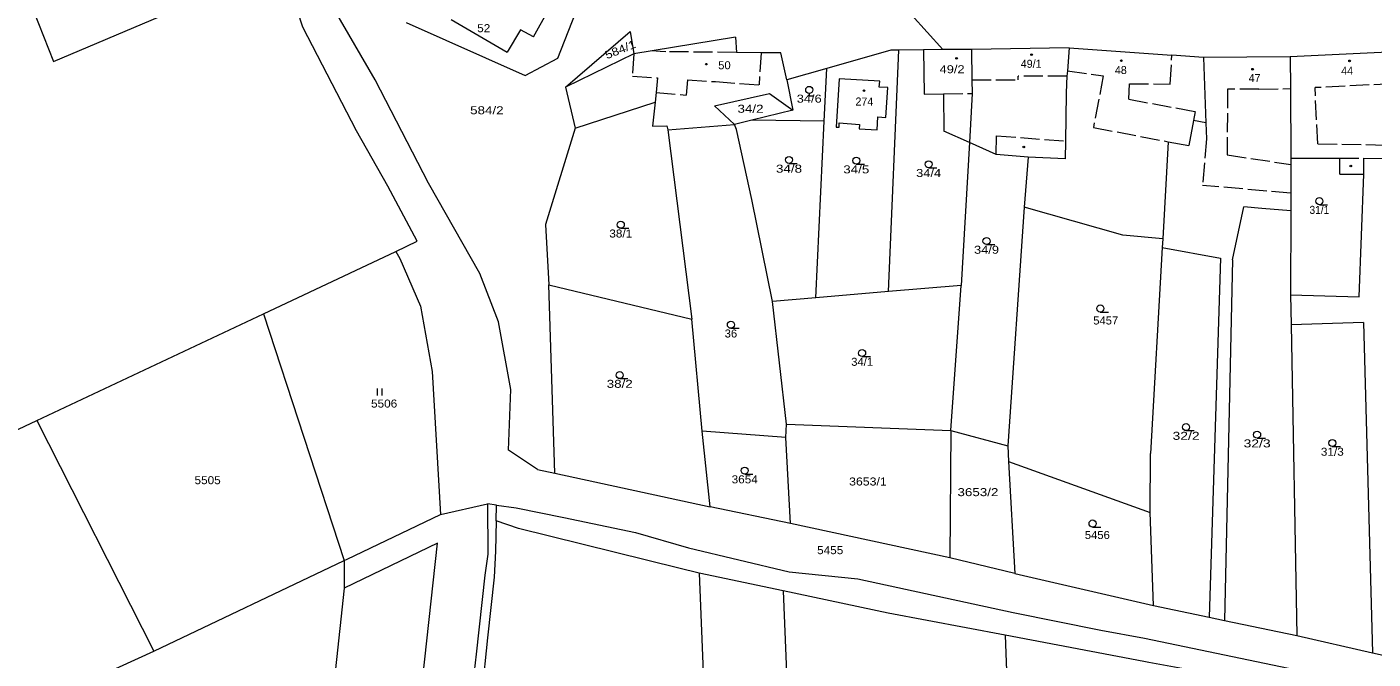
# Model space of a CAD drawing. Extents: x -590528 to -586543, y -1119609 to -1116685.
# Drawn here: x -589321.5 to -589035.6, y -1118724 to -1118589.8 of the extents above; entities that cross this region are included whole.
import ezdxf
from ezdxf.enums import TextEntityAlignment as Align

# ---------------------------------------------------------------- set-up
doc = ezdxf.new("R2010")
doc.units = 0
doc.header["$LTSCALE"] = 0.68
doc.linetypes.add('LONG_DASHED', pattern=[7.5, 6, -1.5])
for name, color, linetype, lineweight in [('1', 7, 'Continuous', 13), ('2', 7, 'LONG_DASHED', 13), ('3', 7, 'Continuous', 13), ('6', 7, 'Continuous', 13)]:
    doc.layers.add(name, color=color, linetype=linetype, lineweight=lineweight)

msp = doc.modelspace()

# ---------------------------------------------------------------- linework, layer by layer
at = {"layer": '1'}
for p, q in [((-589143.49, -1118576.26), (-589127.02, -1118594.64)), ((-589247.54, -1118601.02), (-589256.21, -1118586.19)), ((-589240.99, -1118588.88), (-589215.68, -1118600.1)), ((-589231.46, -1118588.24), (-589219.54, -1118595.2)), ((-589213.92, -1118591.95), (-589210.86, -1118586.33)), ((-589208.81, -1118596.45), (-589205, -1118586.86)), ((-589251.52, -1118611.88), (-589262.93, -1118589.84)), ((-589216.74, -1118590.41), (-589219.54, -1118595.2)), ((-589213.92, -1118591.95), (-589216.74, -1118590.41)), ((-589207.16, -1118602.63), (-589193.44, -1118590.77)), ((-589193.44, -1118590.77), (-589192.62, -1118595.54)), ((-589171.07, -1118591.99), (-589188.75, -1118594.9)), ((-589171.07, -1118591.99), (-589170.8, -1118595.23)), ((-589138.04, -1118594.74), (-589151.65, -1118598.61)), ((-589138.53, -1118646.02), (-589136.31, -1118594.72)), ((-589136.31, -1118594.72), (-589138.04, -1118594.74)), ((-589131.11, -1118594.68), (-589136.31, -1118594.72)), ((-589100.16, -1118594.24), (-589100.54, -1118599.12)), ((-589100.16, -1118594.24), (-589078.33, -1118595.84)), ((-589215.68, -1118600.1), (-589208.81, -1118596.45)), ((-589192.62, -1118595.54), (-589207.16, -1118602.63)), ((-589188.75, -1118594.9), (-589192.62, -1118595.54)), ((-589160.16, -1118601.04), (-589161.41, -1118595.32)), ((-589071.62, -1118596.34), (-589078.33, -1118595.84)), ((-589053.23, -1118596.15), (-589071.62, -1118596.34)), ((-589071.62, -1118596.34), (-589071.13, -1118610.15)), ((-589053.23, -1118596.15), (-589053.18, -1118602.89)), ((-589151.65, -1118598.61), (-589160.16, -1118601.04)), ((-589152.18, -1118609.8), (-589151.65, -1118598.61)), ((-589207.16, -1118602.63), (-589205.07, -1118611.28)), ((-589160.16, -1118601.04), (-589158.87, -1118607.47)), ((-589053.18, -1118602.89), (-589053.08, -1118617.7)), ((-589175.52, -1118606.58), (-589163.82, -1118603.96)), ((-589163.82, -1118603.96), (-589158.87, -1118607.47)), ((-589126.86, -1118604.01), (-589126.75, -1118611.93)), ((-589120.76, -1118603.92), (-589121.36, -1118614.36)), ((-589171.22, -1118610.51), (-589175.52, -1118606.58)), ((-589188.64, -1118610.91), (-589185.6, -1118610.83)), ((-589185.44, -1118611.69), (-589180.33, -1118651.9)), ((-589170.83, -1118611.57), (-589171.22, -1118610.51)), ((-589152.18, -1118609.8), (-589167.54, -1118609.6)), ((-589153.98, -1118647.35), (-589152.18, -1118609.8)), ((-589121.36, -1118614.36), (-589126.75, -1118611.93)), ((-589073.75, -1118609.66), (-589074.77, -1118615.01)), ((-589071.13, -1118610.15), (-589073.75, -1118609.66)), ((-589121.36, -1118614.36), (-589123.08, -1118644.71)), ((-589079.13, -1118614.18), (-589080.3, -1118634.84)), ((-589079.13, -1118614.18), (-589074.77, -1118615.01)), ((-589053.08, -1118617.7), (-589042.69, -1118617.68)), ((-589042.69, -1118621.08), (-589042.69, -1118617.68)), ((-589042.69, -1118621.08), (-589037.55, -1118621.1)), ((-589038.54, -1118647.15), (-589037.55, -1118621.1)), ((-589065.48, -1118639.26), (-589063.05, -1118628.05)), ((-589080.3, -1118634.84), (-589088.73, -1118634.02)), ((-589080.4, -1118636.65), (-589068, -1118638.91)), ((-589068, -1118638.91), (-589070.45, -1118715.16)), ((-589065.48, -1118639.26), (-589067.14, -1118715.85)), ((-589209.41, -1118684.55), (-589210.71, -1118644.55)), ((-589210.71, -1118644.55), (-589180.33, -1118651.9)), ((-589123.08, -1118644.71), (-589138.53, -1118646.02)), ((-589125.28, -1118675.5), (-589123.08, -1118644.71)), ((-589160.2, -1118674.16), (-589163.16, -1118648.13)), ((-589053.16, -1118646.7), (-589038.54, -1118647.15)), ((-589037.67, -1118652.57), (-589053.04, -1118653.08)), ((-589037.67, -1118652.57), (-589035.7, -1118722.7)), ((-589319.45, -1118673.42), (-589294.6, -1118722.4)), ((-589160.2, -1118674.16), (-589125.28, -1118675.5)), ((-589160.33, -1118677.01), (-589178.09, -1118675.67)), ((-589125.28, -1118675.5), (-589125.5, -1118702.56)), ((-589125.28, -1118675.5), (-589113.21, -1118678.76)), ((-589113.21, -1118678.76), (-589113.03, -1118682.06)), ((-589082.97, -1118692.92), (-589082.88, -1118680.41)), ((-589113.03, -1118682.06), (-589082.97, -1118692.92)), ((-589113.03, -1118682.06), (-589111.69, -1118705.88)), ((-589159.34, -1118695.28), (-589176.44, -1118691.71)), ((-589082.23, -1118712.7), (-589082.97, -1118692.92)), ((-589125.5, -1118702.56), (-589159.34, -1118695.28)), ((-589254.18, -1118703.14), (-589254.18, -1118708.99)), ((-589111.69, -1118705.88), (-589125.5, -1118702.56)), ((-589178.74, -1118705.81), (-589171.69, -1118885.67)), ((-589111.69, -1118705.88), (-589082.23, -1118712.7)), ((-589160.9, -1118709.58), (-589153.9, -1118888.22)), ((-589067.14, -1118715.85), (-589051.84, -1118719.05)), ((-589113.78, -1118718.99), (-589106.81, -1118896.9))]:
    msp.add_line(p, q, dxfattribs=at)
for points in [[(-589320.16, -1118586.37), (-589315.9, -1118597.15), (-589268.88, -1118577.2), (-589272.41, -1118570.43)], [(-589262.93, -1118589.84), (-589264.1, -1118586.37), (-589268.88, -1118577.2)], [(-589100.16, -1118594.24), (-589120.92, -1118594.59), (-589127.02, -1118594.64), (-589131.11, -1118594.68), (-589130.95, -1118604.07), (-589126.86, -1118604.01)], [(-589120.92, -1118594.59), (-589120.81, -1118601.04), (-589120.76, -1118603.92)], [(-589014.11, -1118592.95), (-589032.38, -1118595.2), (-589053.23, -1118596.15)], [(-589161.41, -1118595.32), (-589165.55, -1118595.28), (-589170.8, -1118595.23)], [(-589100.54, -1118599.12), (-589100.63, -1118600.3), (-589100.76, -1118601.88)], [(-589213.06, -1118683.76), (-589219.26, -1118679.69), (-589218.76, -1118666.82), (-589221.37, -1118652.44), (-589225.35, -1118642.17), (-589236.28, -1118623.02), (-589247.54, -1118601.02)], [(-589149.02, -1118600.84), (-589149.64, -1118611.07), (-589149.04, -1118611.11), (-589148.99, -1118610.21), (-589144.73, -1118610.55), (-589144.78, -1118611.44), (-589140.97, -1118611.68), (-589140.8, -1118608.93), (-589139.08, -1118609.04), (-589138.69, -1118602.71)], [(-589138.69, -1118602.71), (-589140.49, -1118602.59), (-589140.41, -1118601.34), (-589149.02, -1118600.84)], [(-589100.76, -1118601.88), (-589100.79, -1118603.92), (-589100.79, -1118604.02)], [(-589205.07, -1118611.28), (-589188.11, -1118605.77), (-589188.64, -1118610.91)], [(-589100.79, -1118604.02), (-589100.96, -1118614.06), (-589101.03, -1118617.84)], [(-589158.87, -1118607.47), (-589167.54, -1118609.6), (-589171.22, -1118610.51)], [(-589271.29, -1118650.72), (-589243.19, -1118637.48), (-589238.64, -1118635.33), (-589244.87, -1118623.6), (-589251.52, -1118611.88)], [(-589205.07, -1118611.28), (-589211.42, -1118631.75), (-589210.71, -1118644.55)], [(-589185.6, -1118610.83), (-589185.44, -1118611.69), (-589171.22, -1118610.51)], [(-589163.16, -1118648.13), (-589167.59, -1118626.45), (-589170.83, -1118611.57)], [(-589108.89, -1118617.44), (-589115.68, -1118616.91), (-589121.36, -1118614.36)], [(-589101.03, -1118617.84), (-589108.89, -1118617.44), (-589109.75, -1118628.08)], [(-589053.08, -1118617.7), (-589053.08, -1118619.03), (-589053.1, -1118625.09)], [(-589053.1, -1118625.09), (-589053.11, -1118628.85), (-589053.16, -1118646.7)], [(-589088.73, -1118634.02), (-589109.75, -1118628.08), (-589113.21, -1118678.76)], [(-589053.11, -1118628.85), (-589059.23, -1118628.36), (-589063.05, -1118628.05)], [(-589080.3, -1118634.84), (-589080.4, -1118636.65), (-589082.88, -1118680.41)], [(-589243.19, -1118637.48), (-589242.37, -1118638.98), (-589237.93, -1118649.11), (-589235.44, -1118663), (-589233.69, -1118693.34), (-589223.74, -1118691.09)], [(-589138.53, -1118646.02), (-589153.98, -1118647.35), (-589163.16, -1118648.13)], [(-589053.16, -1118646.7), (-589053.04, -1118653.08), (-589051.84, -1118719.05)], [(-589404.53, -1118713.52), (-589319.45, -1118673.42), (-589271.29, -1118650.72), (-589254.18, -1118703.14)], [(-589176.44, -1118691.71), (-589178.09, -1118675.67), (-589180.33, -1118651.9)], [(-589159.34, -1118695.28), (-589160.33, -1118677.01), (-589160.2, -1118674.16)], [(-589213.06, -1118683.76), (-589209.41, -1118684.55), (-589176.44, -1118691.71)], [(-589223.74, -1118691.09), (-589223.64, -1118701.8), (-589224.28, -1118706.21), (-589226.14, -1118722.99), (-589227.15, -1118732.22), (-589227.12, -1118744), (-589228.96, -1118766.41), (-589229.92, -1118774.59), (-589230.97, -1118783.69), (-589230.65, -1118788.32)], [(-589221.87, -1118694.7), (-589221.79, -1118691.36), (-589223.74, -1118691.09)], [(-589221.79, -1118691.36), (-589217.64, -1118691.93), (-589207.49, -1118693.97)], [(-589254.18, -1118703.14), (-589253.53, -1118702.83), (-589233.69, -1118693.34)], [(-589138.64, -1118714.32), (-589160.9, -1118709.58), (-589178.74, -1118705.81), (-589183.07, -1118704.74), (-589217.13, -1118696.31), (-589221.87, -1118694.7), (-589222.01, -1118701.14), (-589222.27, -1118706.68), (-589223.73, -1118719.52), (-589224.93, -1118731.32), (-589225.04, -1118744.37), (-589226.52, -1118766.05), (-589227.99, -1118774.92), (-589228.98, -1118783.2), (-589228.54, -1118788.4)], [(-589207.49, -1118693.97), (-589192.3, -1118697.17), (-589180.99, -1118700.4), (-589159.67, -1118705.5), (-589145.07, -1118707.01)], [(-589239.88, -1118784.8), (-589238.92, -1118762.12), (-589237.96, -1118732.52), (-589234.36, -1118699.45), (-589254.18, -1118708.99), (-589256.7, -1118732.69)], [(-589256.7, -1118732.69), (-589313.85, -1118760.05), (-589348.37, -1118776.57), (-589341.68, -1118743.8), (-589294.6, -1118722.4), (-589254.18, -1118703.14)], [(-589145.07, -1118707.01), (-589112.04, -1118714.14), (-589093.46, -1118717.9), (-589084.16, -1118719.58), (-589048.51, -1118727.05), (-589020.73, -1118733.92)], [(-589014.27, -1118739.7), (-589020.72, -1118737.84), (-589032.65, -1118734.43), (-589037.74, -1118733.12), (-589041.46, -1118732.29), (-589052.64, -1118730.29), (-589066.14, -1118727.92), (-589083.26, -1118724.75), (-589084.27, -1118724.57), (-589113.78, -1118718.99), (-589138.64, -1118714.32)], [(-589082.23, -1118712.7), (-589070.45, -1118715.16), (-589067.14, -1118715.85)], [(-589051.84, -1118719.05), (-589035.7, -1118722.7), (-589032.85, -1118723.34)]]:
    msp.add_lwpolyline(points, dxfattribs=at)
at = {"layer": '2'}
for p, q in [((-589192.62, -1118595.54), (-589192.94, -1118600.28)), ((-589170.8, -1118595.23), (-589185.82, -1118595.09)), ((-589165.55, -1118595.28), (-589166.04, -1118602.11)), ((-589110.98, -1118601.06), (-589110.98, -1118600.27)), ((-589100.63, -1118600.3), (-589110.98, -1118600.27)), ((-589100.54, -1118599.12), (-589092.92, -1118600.17)), ((-589092.92, -1118600.17), (-589095.01, -1118611.17)), ((-589181.25, -1118601.04), (-589181.52, -1118604.27)), ((-589181.25, -1118601.04), (-589175.27, -1118601.43)), ((-589175.27, -1118601.43), (-589166.04, -1118602.11)), ((-589120.81, -1118601.04), (-589110.98, -1118601.06)), ((-589066.52, -1118603), (-589066.6, -1118616.97)), ((-589059.86, -1118603.04), (-589066.52, -1118603)), ((-589059.86, -1118603.04), (-589053.18, -1118602.89)), ((-589031.35, -1118601.89), (-589047.94, -1118602.71)), ((-589047.35, -1118614.61), (-589047.94, -1118602.71)), ((-589187.9, -1118603.73), (-589188.11, -1118605.77)), ((-589187.9, -1118603.73), (-589181.52, -1118604.27)), ((-589126.86, -1118604.01), (-589120.76, -1118603.92)), ((-589087.5, -1118605.15), (-589073.4, -1118607.79)), ((-589073.4, -1118607.79), (-589073.75, -1118609.66)), ((-589095.01, -1118611.17), (-589079.13, -1118614.18)), ((-589071.13, -1118610.15), (-589071.01, -1118613.6)), ((-589115.68, -1118616.91), (-589115.59, -1118612.92)), ((-589115.59, -1118612.92), (-589100.96, -1118614.06)), ((-589071.01, -1118613.6), (-589071.81, -1118623.49)), ((-589047.35, -1118614.61), (-589029.36, -1118614.97)), ((-589066.6, -1118616.97), (-589053.08, -1118619.03)), ((-589037.55, -1118621.1), (-589037.54, -1118617.7)), ((-589053.1, -1118625.09), (-589071.81, -1118623.49))]:
    msp.add_line(p, q, dxfattribs=at)
for points in [[(-589185.82, -1118595.09), (-589187.01, -1118595.01), (-589188.75, -1118594.9)], [(-589087.5, -1118605.15), (-589087.38, -1118601.87), (-589078.71, -1118601.94), (-589078.33, -1118595.84)], [(-589192.94, -1118600.28), (-589187.58, -1118600.63), (-589187.9, -1118603.73)], [(-589042.69, -1118617.68), (-589037.54, -1118617.7), (-589028.94, -1118617.74)]]:
    msp.add_lwpolyline(points, dxfattribs=at)
at = {"layer": '6'}
for p, q in [((-589159.67, -1118618.81), (-589157.92, -1118618.81)), ((-589145.38, -1118618.96), (-589143.63, -1118618.96)), ((-589130.01, -1118619.73), (-589128.26, -1118619.73)), ((-589047.01, -1118627.56), (-589045.26, -1118627.56)), ((-589195.41, -1118632.58), (-589193.66, -1118632.58)), ((-589117.72, -1118636.03), (-589115.97, -1118636.03)), ((-589093.55, -1118650.35), (-589091.8, -1118650.35)), ((-589172.01, -1118653.81), (-589170.26, -1118653.81)), ((-589144.14, -1118659.82), (-589142.39, -1118659.82)), ((-589195.63, -1118664.5), (-589193.88, -1118664.5)), ((-589247.08, -1118668.07), (-589247.08, -1118666.57)), ((-589246.08, -1118668.07), (-589246.08, -1118666.57)), ((-589075.33, -1118675.54), (-589073.58, -1118675.54)), ((-589060.24, -1118677.15), (-589058.49, -1118677.15)), ((-589044.27, -1118678.92), (-589042.52, -1118678.92)), ((-589169.08, -1118684.78), (-589167.33, -1118684.78)), ((-589095.19, -1118696.01), (-589093.44, -1118696.01))]:
    msp.add_line(p, q, dxfattribs=at)
msp.add_lwpolyline([(-589155.38, -1118603.94), (-589155.38, -1118604.44), (-589154.38, -1118604.44)], dxfattribs=at)
for centre, radius in [((-589177.2402, -1118597.7204), 0.175), ((-589124.0802, -1118596.4804), 0.175), ((-589108.1602, -1118595.7004), 0.175), ((-589089.0802, -1118596.9904), 0.175), ((-589040.6102, -1118597.0204), 0.175), ((-589061.2102, -1118598.7904), 0.175), ((-589155.38, -1118603.19), 0.75), ((-589143.7502, -1118603.3404), 0.175), ((-589159.67, -1118618.06), 0.75), ((-589145.38, -1118618.21), 0.75), ((-589109.8002, -1118615.3104), 0.175), ((-589130.01, -1118618.98), 0.75), ((-589040.3502, -1118619.3504), 0.175), ((-589047.01, -1118626.81), 0.75), ((-589195.41, -1118631.83), 0.75), ((-589117.72, -1118635.28), 0.75), ((-589093.55, -1118649.6), 0.75), ((-589172.01, -1118653.06), 0.75), ((-589144.14, -1118659.07), 0.75), ((-589195.63, -1118663.75), 0.75), ((-589075.33, -1118674.79), 0.75), ((-589060.24, -1118676.4), 0.75), ((-589044.27, -1118678.17), 0.75), ((-589169.08, -1118684.03), 0.75), ((-589095.19, -1118695.26), 0.75)]:
    msp.add_circle(centre, radius, dxfattribs=at)

# ---------------------------------------------------------------- texts
at = {"layer": '3'}
for s, width, p in [('52', 1.1, (-589224.51, -1118590.93)), ('50', 1.05, (-589173.391, -1118598.8)), ('49/2', 1.2, (-589125.03, -1118599.65)), ('34/2', 1.25, (-589167.8505, -1118608.04)), ('34/6', 1.2, (-589155.3805, -1118605.89)), ('584/2', 1.25, (-589223.85, -1118608.36)), ('34/8', 1.25, (-589159.67, -1118620.76)), ('34/5', 1.25, (-589145.3805, -1118620.91)), ('34/4', 1.2, (-589130.0105, -1118621.68)), ('31/1', 0.95, (-589047.0105, -1118629.51)), ('38/1', 1.1, (-589195.4105, -1118634.53)), ('34/9', 1.2, (-589117.7205, -1118637.98)), ('36', 1.05, (-589172.0105, -1118655.76)), ('34/1', 1.05, (-589144.1405, -1118661.77)), ('38/2', 1.25, (-589195.63, -1118666.45)), ('32/2', 1.3, (-589075.33, -1118677.49)), ('32/3', 1.3, (-589060.2405, -1118679.1)), ('31/3', 1.1, (-589044.2705, -1118680.87)), ('3654', 1.1, (-589169.08, -1118686.73)), ('3653/1', 1.15, (-589142.91, -1118687.19)), ('3653/2', 1.25, (-589119.54, -1118689.45))]:
    msp.add_text(s, height=1.7, dxfattribs=dict(at, width=width)).set_placement(p, align=Align.CENTER)
at = {"layer": '3', "width": 1.2}
msp.add_text('584/1', height=1.7, rotation=21.944, dxfattribs=at).set_placement((-589195.1926, -1118595.4127), align=Align.CENTER)
at = {"layer": '3'}
for s, p in [('49/1', (-589108.2305, -1118598.49)), ('48', (-589089.19, -1118599.82)), ('47', (-589060.7805, -1118601.52)), ('44', (-589041.1205, -1118599.98)), ('274', (-589143.6605, -1118606.5))]:
    msp.add_text(s, height=1.7, dxfattribs=at).set_placement(p, align=Align.CENTER)
for s, width, p in [('5457', 1.05, (-589095.053, -1118653)), ('5506', 1.1, (-589248.453, -1118670.64)), ('5505', 1.1, (-589285.943, -1118686.91)), ('5456', 1.05, (-589096.843, -1118698.55)), ('5455', 1.1, (-589153.703, -1118701.77))]:
    msp.add_text(s, height=1.7, dxfattribs=dict(at, width=width)).set_placement(p)

doc.saveas('drawing.dxf')
